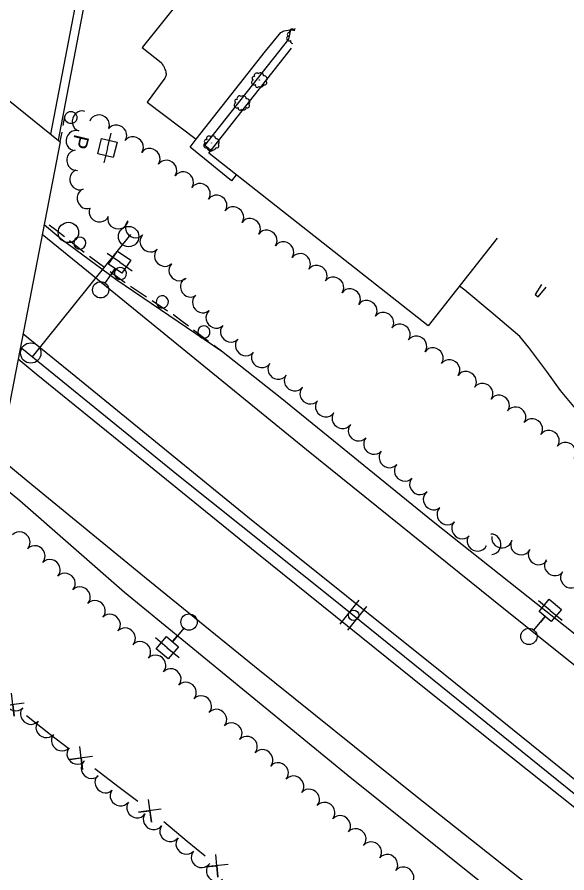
# Model space of a CAD drawing. Extents: x 1746010 to 1754829, y 655801 to 663091.
# Drawn here: x 1749070.2 to 1749339.7, y 660832.4 to 661252.1 of the extents above; entities that cross this region are included whole.
import ezdxf

# ---------------------------------------------------------------- set-up
doc = ezdxf.new("R2010")
doc.units = 0
for name, color, linetype in [('SURVEY - AERIAL SURVEY - Photo Control - Points - Elevations', 7, 'Continuous'), ('SURVEY - AERIAL SURVEY - Photo Control - Points - Locators', 7, 'Continuous'), ('SURVEY - AERIAL SURVEY - Photo Control - Points - Numbers', 7, 'Continuous'), ('SURVEY - AERIAL SURVEY - Photo Control with Text', 7, 'Continuous'), ('SURVEY - CENTERLINE - Existing Roads - Development', 7, 'Continuous'), ('SURVEY - CENTERLINE - Existing Roads Curve Text', 7, 'Continuous'), ('SURVEY - CENTERLINE - Existing Roads Text', 7, 'Continuous')]:
    doc.layers.add(name, color=color, linetype=linetype)

msp = doc.modelspace()

# ---------------------------------------------------------------- linework, layer by layer
at = {"layer": 'SURVEY - AERIAL SURVEY - Photo Control - Points - Elevations'}
for points in [[(1749091.38, 661191), (1749050.62, 660981.19), (1748994.11, 661026.26), (1749035.04, 661236.3)], [(1749035.04, 661236.3), (1749091.38, 661191)], [(1749327.35, 661121.08), (1749324.18, 661116.1), (1749325.62, 661114.91), (1749329.5, 661119.67)]]:
    msp.add_lwpolyline(points, dxfattribs=at)
at = {"layer": 'SURVEY - AERIAL SURVEY - Photo Control - Points - Locators'}
for points in [[(1749090.45, 661191.74), (1749112.85, 661309.12), (1749108.88, 661310.51)], [(1749086.7, 661194.76), (1749102.8, 661278.34), (1749107.25, 661301.97)], [(1749210.33, 661266.1), (1749171.37, 661287.13), (1749131.45, 661237.23), (1749140.78, 661229.92)], [(1749142.65, 661222.15), (1749134.01, 661210.44), (1749158.02, 661192.29), (1749191.95, 661235.45), (1749199.42, 661244.58)], [(1749170.52, 661088.21), (1749118.62, 661123.47), (1749091.82, 661143.31), (1749083.47, 661150.28)], [(1749387.11, 660899.35), (1749309.56, 660961.26), (1749212.02, 661039.93), (1749105.26, 661127.01), (1749082.54, 661145.49)], [(1749405.22, 661067.64), (1749378.44, 661030.71), (1749366.52, 661040.08), (1749354.68, 661049.2), (1749346.39, 661057.25), (1749336.65, 661069.09), (1749329.96, 661078.35), (1749321.09, 661090.13), (1749316.59, 661095.56), (1749302.57, 661107.42), (1749289.77, 661118.21), (1749287.16, 661120.23)], [(1749073.09, 661096.89), (1749098.97, 661075.84), (1749183.37, 661007.02), (1749280, 660929.48), (1749359.66, 660865.36)], [(1749353.21, 660856.72), (1749270.73, 660922.33), (1749187.76, 660989.28), (1749123.56, 661041.39), (1749079.62, 661077.1), (1749070.67, 661084.4)], [(1749328.25, 660820.51), (1749265.45, 660870.2), (1749186.55, 660933.71), (1749132.73, 660977.41), (1749077.4, 661022.72), (1749061.25, 661035.93)], [(1749311.71, 660816.35), (1749232.48, 660879.98), (1749122.79, 660969.99), (1749071.5, 661014.84), (1749059.12, 661024.96)]]:
    msp.add_lwpolyline(points, dxfattribs=at)
for points in [[(1749199.42, 661244.58), (1749201.06, 661245.36), (1749205.16, 661245.85), (1749206.4, 661245.73)], [(1749140.78, 661229.92), (1749141.97, 661228.21), (1749142.9, 661225.91), (1749143.27, 661223.82), (1749142.65, 661222.15)]]:
    msp.add_spline(points, degree=3, dxfattribs=at)
at = {"layer": 'SURVEY - AERIAL SURVEY - Photo Control - Points - Numbers'}
for points in [[(1749092.83, 661198.93), (1749093.66, 661203.36)], [(1749091.38, 661191.17), (1749092.24, 661195.79)], [(1749089.69, 661147.26), (1749086.01, 661150.18)], [(1749093.38, 661144.34), (1749089.69, 661147.26)], [(1749103.1, 661136.64), (1749095.89, 661142.35)], [(1749109.45, 661131.94), (1749105.67, 661134.73)], [(1749113.23, 661129.16), (1749109.45, 661131.94)], [(1749123.23, 661121.83), (1749122.65, 661122.21), (1749115.8, 661127.26)], [(1749129.79, 661117.45), (1749125.88, 661120.05)], [(1749133.69, 661114.84), (1749129.79, 661117.45)], [(1749143.99, 661107.97), (1749136.35, 661113.07)], [(1749150.41, 661103.38), (1749146.84, 661106.07), (1749146.65, 661106.19)], [(1749154.16, 661100.55), (1749150.41, 661103.38)], [(1749164.06, 661093.09), (1749156.72, 661098.62)], [(1749170.36, 661088.34), (1749166.61, 661091.16)], [(1749072.57, 661089.72), (1749149.29, 661027.26), (1749225.36, 660966.66), (1749348.39, 660867.21)], [(1749371.15, 660927.67), (1749274.11, 661004.62), (1749199.09, 661065.65), (1749170.36, 661088.34)]]:
    msp.add_lwpolyline(points, dxfattribs=at)
for centre, start, end in [((1749096.62, 661202.86), 282.6745, 282.6605), ((1749100.95, 661141.3), 340.0724, 340.0584), ((1749120.88, 661126.4), 342.1337, 342.1197), ((1749141.41, 661112.48), 344.9702, 344.9562), ((1749161.77, 661097.72), 341.5418, 341.5278)]:
    msp.add_arc(centre, 3, start, end, dxfattribs=at)
at = {"layer": 'SURVEY - AERIAL SURVEY - Photo Control with Text'}
for p, q in [((1749125.83, 661145.53), (1749077.62, 661085.58)), ((1749124.9, 661144.46), (1749124.9, 661144.46)), ((1749076.95, 661087.42), (1749076.95, 661087.42)), ((1749228.6, 660954.42), (1749237.95, 660966.14)), ((1749232.35, 660951.42), (1749241.7, 660963.15))]:
    msp.add_line(p, q, dxfattribs=at)
for centre, radius in [((1749124.89, 661144.5), 5), ((1749076.91, 661087.41), 5), ((1749235.15, 660958.78), 2.54)]:
    msp.add_circle(centre, radius, dxfattribs=at)
at = {"layer": 'SURVEY - CENTERLINE - Existing Roads - Development'}
msp.add_line((1749095.36, 661146.47), (1749095.36, 661146.47), dxfattribs=at)
for points in [[(1749165.79, 661186.23), (1749162.28, 661189.22), (1749203.42, 661241.27), (1749204.41, 661245.89)], [(1749305.61, 661143.66), (1749271.77, 661100.7), (1749164.15, 661185.47), (1749204.7, 661236.95)], [(1749177.65, 661174.83), (1749175.35, 661171.92), (1749155.06, 661188.33), (1749158, 661192.3)], [(1749073.69, 660915.62), (1749062.53, 660914.27), (1749068.07, 660914.98), (1749068.72, 660909.36), (1749067.5, 660920.54)], [(1749086.58, 660900.18), (1749085.71, 660900.84), (1749074.82, 660909.49)], [(1749095.62, 660893.23), (1749086.58, 660900.18)], [(1749107.17, 660889.55), (1749096.03, 660888.01), (1749101.56, 660888.81), (1749102.3, 660883.2), (1749100.9, 660894.36)], [(1749120.3, 660874.3), (1749108.4, 660883.43)], [(1749129.34, 660867.36), (1749120.3, 660874.3)], [(1749140.89, 660863.67), (1749129.75, 660862.14), (1749135.28, 660862.93), (1749136.02, 660857.33), (1749134.62, 660868.48)], [(1749153.59, 660847.89), (1749142.07, 660857.49)], [(1749162.35, 660840.6), (1749153.59, 660847.89)], [(1749173.74, 660836.45), (1749162.55, 660835.36), (1749168.11, 660835.94), (1749168.62, 660830.31), (1749167.67, 660841.51)]]:
    msp.add_lwpolyline(points, dxfattribs=at)
msp.add_circle((1749095.36, 661146.52), 5, dxfattribs=at)
at = {"layer": 'SURVEY - CENTERLINE - Existing Roads Curve Text'}
for p, q in [((1749114.5, 661187.92), (1749116.27, 661195.21)), ((1749114.5, 661187.92), (1749112.73, 661180.64)), ((1749120.51, 661131.99), (1749114.32, 661136.23)), ((1749113.39, 661121.6), (1749118.3, 661128.78)), ((1749120.51, 661131.99), (1749126.7, 661127.76)), ((1749118.08, 661128.45), (1749116.27, 661125.81)), ((1749331.55, 660961.13), (1749325.75, 660965.89)), ((1749331.55, 660961.13), (1749337.35, 660956.38)), ((1749323.56, 660951.39), (1749329.08, 660958.12)), ((1749328.82, 660957.81), (1749326.8, 660955.33)), ((1749151.98, 660952.46), (1749146.37, 660945.81)), ((1749146.62, 660946.11), (1749148.69, 660948.56)), ((1749143.85, 660942.82), (1749138.12, 660947.66)), ((1749143.85, 660942.82), (1749149.59, 660937.99))]:
    msp.add_line(p, q, dxfattribs=at)
for points in [[(1749119.21, 661190.79), (1749117.37, 661183.21), (1749109.79, 661185.05), (1749111.62, 661192.63)], [(1749125.93, 661133.01), (1749121.52, 661126.57), (1749115.09, 661130.98), (1749119.49, 661137.42)], [(1749337.04, 660961.68), (1749332.09, 660955.65), (1749326.06, 660960.59), (1749331, 660966.62)], [(1749138.36, 660942.35), (1749143.39, 660948.32), (1749149.35, 660943.29), (1749144.32, 660937.33)]]:
    msp.add_lwpolyline(points, close=True, dxfattribs=at)
for centre in [(1749111.18, 661118.38), (1749154.49, 660955.44), (1749321.09, 660948.37)]:
    msp.add_circle(centre, 4, dxfattribs=at)
at = {"layer": 'SURVEY - CENTERLINE - Existing Roads Text'}
for centre in [(1749188.98, 661221.29), (1749180.51, 661210.07), (1749165.54, 661190.37)]:
    msp.add_circle(centre, 0.044, dxfattribs=at)
for centre, radius, start, end in [((1749204.95, 661245.02), 1.26, 47.7151, 204.504), ((1749206.8, 661244.93), 1.44, 101.1681, 134.2921), ((1749203.61, 661241.7), 1.26, 109.852, 303.2717), ((1749203.5, 661243.69), 0.866, 69.8313, 248.5769), ((1749205.15, 661240.2), 0.958, 152.4706, 269.76), ((1749186.39, 661220.15), 1.26, 109.852, 303.2717), ((1749186.28, 661222.14), 0.866, 69.8313, 248.5769), ((1749187.72, 661223.47), 1.26, 47.7151, 204.504), ((1749189.58, 661223.38), 1.44, 356.7679, 134.2921), ((1749191.34, 661221.91), 1.43, 307.6637, 103.5022), ((1749187.93, 661218.65), 0.958, 152.4706, 329.7898), ((1749189.67, 661219.17), 1.36, 227.7577, 354.6034), ((1749191.58, 661219.94), 1.05, 237.9166, 52.9169), ((1749179.26, 661212.25), 1.26, 47.7151, 204.504), ((1749181.11, 661212.16), 1.44, 356.7679, 134.2921), ((1749177.92, 661208.92), 1.26, 109.852, 303.2717), ((1749177.81, 661210.91), 0.866, 69.8313, 248.5769), ((1749182.88, 661210.69), 1.43, 307.6637, 103.5022), ((1749183.11, 661208.72), 1.05, 237.9166, 52.9169), ((1749179.46, 661207.43), 0.958, 152.4706, 329.7898), ((1749181.2, 661207.95), 1.36, 227.7577, 354.6034), ((1749162.84, 661191.22), 0.866, 69.8313, 248.5769), ((1749164.29, 661192.55), 1.26, 47.7151, 204.504), ((1749166.14, 661192.46), 1.44, 356.7679, 134.2921), ((1749167.91, 661190.99), 1.43, 307.6637, 103.5022), ((1749162.95, 661189.23), 1.26, 109.852, 303.2717), ((1749164.49, 661187.73), 0.958, 152.4706, 329.7898), ((1749166.23, 661188.26), 1.36, 227.7577, 354.6034), ((1749168.14, 661189.02), 1.05, 237.9166, 52.9169)]:
    msp.add_arc(centre, radius, start, end, dxfattribs=at)
for centre, major_axis in [((1749101.95, 661201.13), (1.5, 4.77)), ((1749110.52, 661199.45), (4.71, -1.69)), ((1749098.96, 661191.6), (1.5, 4.77)), ((1749119.07, 661194.43), (4.09, -2.88)), ((1749127.25, 661188.67), (4.09, -2.88)), ((1749135.42, 661182.91), (4.09, -2.88)), ((1749099.22, 661181.94), (-0.56, 4.97)), ((1749143.6, 661177.15), (4.1, -2.86)), ((1749100.82, 661172.35), (-1.79, 4.67)), ((1749151.8, 661171.44), (4.1, -2.86)), ((1749160, 661165.72), (4.1, -2.86)), ((1749104.35, 661163.15), (-1.79, 4.67)), ((1749168.19, 661160), (4.1, -2.86)), ((1749110.46, 661156.46), (-4.6, 1.96)), ((1749176.39, 661154.29), (4.1, -2.86)), ((1749119.61, 661152.97), (-4.84, 1.25)), ((1749184.59, 661148.57), (4.1, -2.86)), ((1749128.15, 661148.77), (-3.58, 3.49)), ((1749192.79, 661142.85), (4.1, -2.86)), ((1749135.31, 661141.79), (-3.58, 3.49)), ((1749200.97, 661137.12), (4.09, -2.88)), ((1749142.41, 661134.75), (-3.54, 3.53)), ((1749209.13, 661131.36), (4.09, -2.88)), ((1749149.48, 661127.68), (-3.54, 3.53)), ((1749217.28, 661125.61), (4.09, -2.88)), ((1749225.44, 661119.85), (4.09, -2.88)), ((1749155.05, 661119.73), (-2.85, 4.11)), ((1749233.61, 661114.09), (4.09, -2.88)), ((1749161.02, 661111.96), (-3.3, 3.76)), ((1749241.78, 661108.33), (4.09, -2.88)), ((1749167.61, 661104.46), (-3.3, 3.76)), ((1749249.95, 661102.56), (4.09, -2.88)), ((1749174.75, 661097.58), (-3.68, 3.38)), ((1749258.05, 661096.75), (4.06, -2.92)), ((1749266.15, 661090.92), (4.06, -2.92)), ((1749182.05, 661090.88), (-3.68, 3.38)), ((1749189.98, 661085), (-4.09, 2.88)), ((1749274.25, 661085.11), (4.07, -2.91)), ((1749282.35, 661079.32), (4.07, -2.91)), ((1749198.04, 661079.29), (-4.07, 2.9)), ((1749290.45, 661073.52), (4.07, -2.91)), ((1749206.1, 661073.56), (-4.07, 2.9)), ((1749213.73, 661067.23), (-3.8, 3.25)), ((1749298.54, 661067.73), (4.07, -2.91)), ((1749306.64, 661061.93), (4.07, -2.91)), ((1749221.33, 661060.86), (-4.09, 2.88)), ((1749314.77, 661056.15), (4.08, -2.89)), ((1749229.48, 661055.12), (-4.09, 2.88)), ((1749322.93, 661050.37), (4.08, -2.89)), ((1749237.42, 661049.1), (-3.78, 3.28)), ((1749331.08, 661044.59), (4.08, -2.89)), ((1749244.97, 661042.54), (-3.78, 3.28)), ((1749339.22, 661038.79), (4.07, -2.9)), ((1749252.52, 661035.99), (-3.78, 3.28)), ((1749260, 661029.38), (-3.74, 3.32)), ((1749267.47, 661022.76), (-3.74, 3.32)), ((1749274.17, 661015.36), (-3.28, 3.78)), ((1749280.93, 661008.02), (-3.62, 3.45)), ((1749288.13, 661001.17), (-3.62, 3.45)), ((1749071.73, 660994.8), (3.69, -3.37)), ((1749302.67, 660993.61), (0.28, -4.99)), ((1749295.73, 660994.99), (-4.55, 2.08)), ((1749307.84, 660996.52), (-4.91, 0.96)), ((1749317.09, 660993.14), (-4.42, 2.34)), ((1749079.1, 660988.07), (3.69, -3.37)), ((1749325.69, 660988.32), (-4.16, 2.77)), ((1749086.48, 660981.35), (3.69, -3.37)), ((1749333.61, 660982.99), (-3.97, 3.04)), ((1749093.86, 660974.62), (3.69, -3.37)), ((1749341.49, 660976.97), (-3.97, 3.04)), ((1749101.23, 660967.89), (3.69, -3.37)), ((1749108.61, 660961.16), (3.69, -3.37)), ((1749115.98, 660954.43), (3.69, -3.37)), ((1749123.36, 660947.7), (3.69, -3.37)), ((1749130.82, 660941.05), (3.73, -3.32)), ((1749138.29, 660934.4), (3.73, -3.32)), ((1749145.76, 660927.75), (3.73, -3.32)), ((1749153.22, 660921.11), (3.73, -3.32)), ((1749069.25, 660916.72), (-3.7, 3.36)), ((1749160.69, 660914.46), (3.73, -3.32)), ((1749076.74, 660910.1), (-3.79, 3.26)), ((1749168.15, 660907.81), (3.73, -3.32)), ((1749084.33, 660903.59), (-3.79, 3.26)), ((1749175.62, 660901.17), (3.73, -3.32)), ((1749091.92, 660897.08), (-3.79, 3.26)), ((1749183.11, 660894.55), (3.81, -3.24)), ((1749099.5, 660890.56), (-3.79, 3.26)), ((1749190.72, 660888.07), (3.81, -3.24)), ((1749106.44, 660883.58), (-3.47, 3.6)), ((1749198.33, 660881.6), (3.81, -3.24)), ((1749113.25, 660876.51), (-3.47, 3.6)), ((1749205.95, 660875.13), (3.81, -3.24)), ((1749120.72, 660870.06), (-4.06, 2.92)), ((1749213.56, 660868.66), (3.81, -3.24)), ((1749128.84, 660864.23), (-4.06, 2.92)), ((1749221.17, 660862.19), (3.81, -3.24)), ((1749136.96, 660858.41), (-4.06, 2.92)), ((1749228.78, 660855.72), (3.81, -3.24)), ((1749145.07, 660852.58), (-4.06, 2.92)), ((1749236.4, 660849.25), (3.81, -3.24)), ((1749152.92, 660846.4), (-3.76, 3.29)), ((1749244.04, 660842.81), (3.94, -3.08)), ((1749160.45, 660839.82), (-3.76, 3.29)), ((1749251.91, 660836.66), (3.94, -3.08)), ((1749167.8, 660833.15), (-3.15, 3.89)), ((1749259.79, 660830.5), (3.94, -3.08))]:
    msp.add_ellipse(centre, major_axis=major_axis, ratio=0.940188, start_param=0, end_param=3.141593, dxfattribs=at)

# ---------------------------------------------------------------- texts
at = {"layer": 'SURVEY - CENTERLINE - Existing Roads Curve Text'}
msp.add_text('P', height=7.48, rotation=256.3597, dxfattribs=at).set_placement((1749098.41, 661195.02))

doc.saveas('drawing.dxf')
